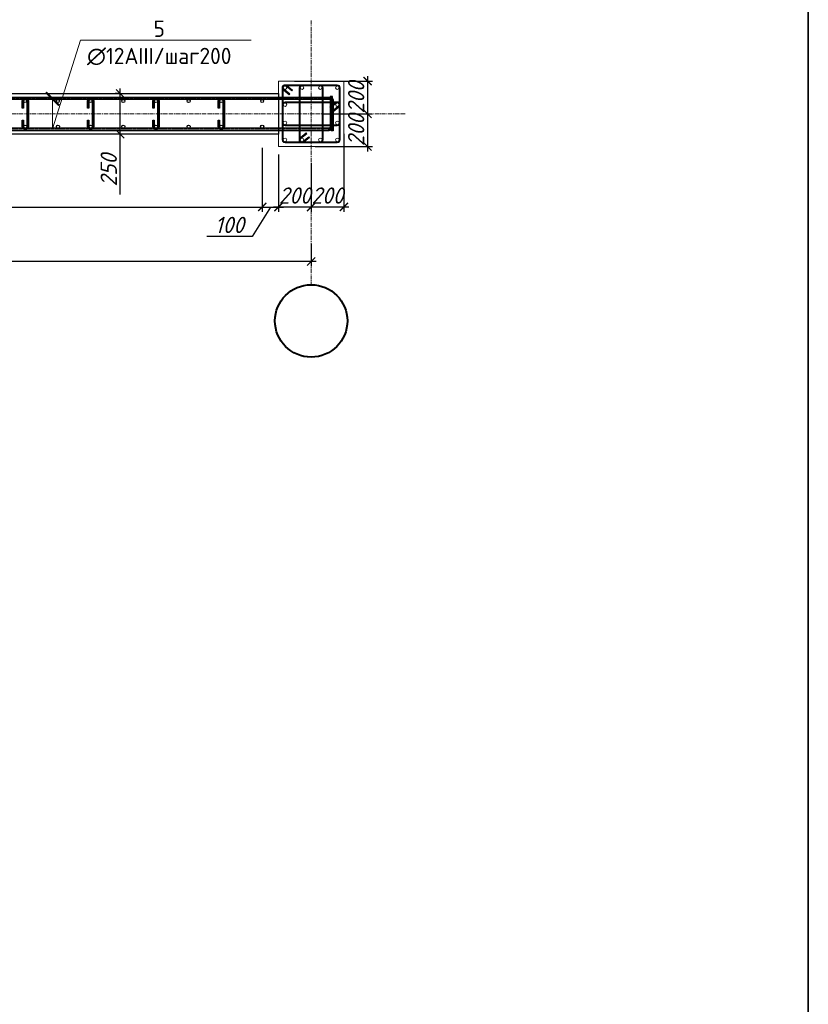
# Model space of a CAD drawing. Header units: millimetres. Extents: x -33345 to 4712671, y -3392 to 121473.
# Tile 1017 of 1056: x 4054471 to 4064125, y 57342 to 69397. Entities that reach past the tile are written whole.
import ezdxf
from ezdxf import colors
from ezdxf.entities.mleader import LeaderData, LeaderLine
from ezdxf.math import Vec2, Vec3

# ---------------------------------------------------------------- set-up
doc = ezdxf.new("R2010")
doc.units = ezdxf.units.MM
for name, pattern in [('AM_DIN_G_W050', [13.75, 9.75, -1.5, 1, -1.5]), ('ГОСТ 2.303 5', [24, 20, -1.5, 1, -1.5]), ('ГОСТ 2.303 6', [12, 8, -1.5, 1, -1.5]), ('осевая', [2, 1.25, -0.25, 0.25, -0.25])]:
    doc.linetypes.add(name, pattern=pattern)
doc.layers.add('_линия', color=7, linetype='Continuous')
for name, color, linetype, lineweight in [('w-line', 7, 'Continuous', 0), ('w-Армирования', 172, 'Continuous', 30), ('КЖ_ОСИ', 1, 'Continuous', 25), ('ос КЖ', 242, 'осевая', 15)]:
    doc.layers.add(name, color=color, linetype=linetype, lineweight=lineweight)
doc.styles.add('GOST-2.304_Type-B', font='GOST Common.ttf')
doc.styles.add('GOST-2.304_Type-B_italic', font='GOST Common Italic.ttf')
doc.dimstyles.new('A_100', dxfattribs={"dimtxt": 100, "dimasz": 50, "dimexe": 30, "dimexo": 50, "dimgap": 20, "dimtad": 1, "dimdec": 0, "dimtxsty": 'GOST-2.304_Type-B_italic', "dimblk": 'ARCHTICK', "dimcen": 0, "dimdle": 30, "dimclrd": 256, "dimclre": 256, "dimadec": 0, "dimazin": 0, "dimtfac": 1, "dimtdec": 0, "dimtmove": 0, "dimatfit": 3, "dimfxl": 1, "dimlwd": -1, "dimlwe": -1, "dimarcsym": 1})

# ---------------------------------------------------------------- blocks, each defined once
blk = doc.blocks.new('srhet')
at = {"lineweight": 35}
blk.add_lwpolyline([(-49805960, 24193766), (-49749060, 24193766), (-49749060, 24234766), (-49805960, 24234766)], close=True, dxfattribs=at)
blk = doc.blocks.new('_ArchTick')
at = {"color": 0, "linetype": 'ByBlock', "const_width": 0.15}
blk.add_lwpolyline([(-0.5, -0.5), (0.5, 0.5)], dxfattribs=at)
blk = doc.blocks.new('*D749')
at = {"transparency": 16777216}
for p, q in [((3894844.5, 1525827.7), (3894844.5, 1525688.7)), ((3888844.5, 1525804.5), (3888844.5, 1525688.7)), ((3894874.5, 1525718.7), (3888814.5, 1525718.7))]:
    blk.add_line(p, q, dxfattribs=at)
at = {"layer": 'Defpoints', "color": 0, "lineweight": 0, "transparency": 16777216}
for p in [(3894844.5, 1525877.7), (3888844.5, 1525854.5), (3888844.5, 1525718.7)]:
    blk.add_point(p, dxfattribs=at)
at = {"transparency": 16777216, "xscale": 50, "yscale": 50, "zscale": 50, "rotation": 180}
blk.add_blockref('_ArchTick', (3888844.5, 1525718.7), dxfattribs=at)
at = {"transparency": 16777216, "xscale": 50, "yscale": 50, "zscale": 50}
blk.add_blockref('_ArchTick', (3894844.5, 1525718.7), dxfattribs=at)
at = {"color": 0, "transparency": 16777216, "insert": (3891844.5, 1525788.7), "char_height": 100, "attachment_point": 5, "style": 'GOST-2.304_Type-B_italic'}
blk.add_mtext('6000', dxfattribs=at)
blk = doc.blocks.new('sg')
at = {"layer": 'w-line', "color": 0, "ltscale": 100}
blk.add_lwpolyline([(-221433862, 49544442), (-221428862, 49544442), (-221428862, 49549442), (-221433862, 49549442)], close=True, dxfattribs=at)
at = {"layer": 'w-Армирования', "color": 0, "lineweight": 13, "ltscale": 100}
for points in [[(-221432986, 49548466), (-221433441, 49548827, -0.736456), (-221433362, 49549082), (-221429362, 49549082, -0.414214), (-221429222, 49548942), (-221429222, 49544942, -0.414214), (-221429362, 49544802), (-221433362, 49544802, -0.414214), (-221433502, 49544942), (-221433502, 49548942, -0.650993), (-221433268, 49549046), (-221432831, 49548700), (-221432782, 49548762), (-221433214, 49549105, 0.651037), (-221433582, 49548942), (-221433582, 49544942, 0.414214), (-221433362, 49544722), (-221429362, 49544722, 0.414214), (-221429142, 49544942), (-221429142, 49548942, 0.414214), (-221429362, 49549162), (-221433362, 49549162, 0.736455), (-221433487, 49548761), (-221433035, 49548403)], [(-221431684, 49545420), (-221432147, 49545053, 0.716172), (-221432062, 49544802), (-221430662, 49544802, 0.414214), (-221430522, 49544942), (-221430522, 49548942, 0.414214), (-221430662, 49549082), (-221432062, 49549082, 0.414214), (-221432202, 49548942), (-221432202, 49544942, 0.645115), (-221431970, 49544837), (-221431530, 49545186), (-221431480, 49545123), (-221431916, 49544778, -0.647456), (-221432282, 49544942), (-221432282, 49548942, -0.414214), (-221432062, 49549162), (-221430662, 49549162, -0.414214), (-221430442, 49548942), (-221430442, 49544942, -0.414214), (-221430662, 49544722), (-221432062, 49544722, -0.740274), (-221432185, 49545124), (-221431734, 49545482)], [(-221429895, 49547398), (-221429455, 49547747, -0.645139), (-221429222, 49547642), (-221429222, 49546242, -0.414214), (-221429362, 49546102), (-221433362, 49546102, -0.414214), (-221433502, 49546242), (-221433502, 49547642, -0.414214), (-221433362, 49547782), (-221429362, 49547782, -0.742415), (-221429285, 49547525), (-221429740, 49547164), (-221429691, 49547102), (-221429239, 49547459, 0.740274), (-221429362, 49547862), (-221433362, 49547862, 0.414214), (-221433582, 49547642), (-221433582, 49546242, 0.414214), (-221433362, 49546022), (-221429362, 49546022, 0.414214), (-221429142, 49546242), (-221429142, 49547642, 0.647459), (-221429508, 49547806), (-221429944, 49547461)]]:
    blk.add_lwpolyline(points, format="xyb", close=True, dxfattribs=at)
for centre in [(-221433362, 49548942), (-221432062, 49548942), (-221430662, 49548942), (-221429362, 49548942), (-221433362, 49547642), (-221429362, 49547642), (-221433362, 49546242), (-221429362, 49546242), (-221433362, 49544942), (-221432062, 49544942), (-221430662, 49544942), (-221429362, 49544942)]:
    blk.add_circle(centre, 140, dxfattribs=at)
at = {"layer": 'КЖ_ОСИ', "color": 0, "linetype": 'AM_DIN_G_W050', "lineweight": 13, "ltscale": 100}
for points in [[(-221432807, 49548731), (-221433250, 49549083, 0.627497), (-221433542, 49548942), (-221433542, 49544942, 0.414214), (-221433362, 49544762), (-221429362, 49544762, 0.414214), (-221429182, 49544942), (-221429182, 49548942, 0.414214), (-221429362, 49549122), (-221433362, 49549122, 0.701633), (-221433477, 49548804), (-221433011, 49548434)], [(-221431505, 49545154), (-221431949, 49544802, -0.630612), (-221432242, 49544942), (-221432242, 49548942, -0.414214), (-221432062, 49549122), (-221430662, 49549122, -0.414214), (-221430482, 49548942), (-221430482, 49544942, -0.414214), (-221430662, 49544762), (-221432062, 49544762, -0.630602), (-221432202, 49545055), (-221431709, 49545451)], [(-221429715, 49547133), (-221429222, 49547529, 0.630612), (-221429362, 49547822), (-221433362, 49547822, 0.414214), (-221433542, 49547642), (-221433542, 49546242, 0.414214), (-221433362, 49546062), (-221429362, 49546062, 0.414214), (-221429182, 49546242), (-221429182, 49547642, 0.630602), (-221429475, 49547782), (-221429919, 49547430)]]:
    blk.add_lwpolyline(points, format="xyb", dxfattribs=at)
blk = doc.blocks.new('*D753')
at = {"transparency": 16777216}
for p, q in [((3894544.7, 1526414.7), (3894544.7, 1526022.5)), ((3889144.7, 1526411), (3889144.7, 1526022.5)), ((3889114.7, 1526052.5), (3894574.7, 1526052.5))]:
    blk.add_line(p, q, dxfattribs=at)
at = {"layer": 'Defpoints', "color": 0, "lineweight": 0, "transparency": 16777216}
for p in [(3889144.7, 1526461), (3894544.7, 1526464.7), (3894544.7, 1526052.5)]:
    blk.add_point(p, dxfattribs=at)
at = {"transparency": 16777216, "xscale": 50, "yscale": 50, "zscale": 50, "rotation": 180}
blk.add_blockref('_ArchTick', (3889144.7, 1526052.5), dxfattribs=at)
at = {"transparency": 16777216, "xscale": 50, "yscale": 50, "zscale": 50}
blk.add_blockref('_ArchTick', (3894544.7, 1526052.5), dxfattribs=at)
at = {"color": 0, "transparency": 16777216, "insert": (3891844.7, 1526122.5), "char_height": 100, "attachment_point": 5, "style": 'GOST-2.304_Type-B_italic'}
blk.add_mtext('27x200=5400', dxfattribs=at)
blk = doc.blocks.new('*D754')
at = {"transparency": 16777216}
for p, q in [((3894544.7, 1526414.7), (3894544.7, 1526022.5)), ((3894644.5, 1526373.1), (3894644.5, 1526022.5)), ((3894594.6, 1526052.5), (3894483.3, 1525872.7)), ((3894514.7, 1526052.5), (3894674.5, 1526052.5)), ((3894483.3, 1525872.7), (3894205.2, 1525872.7))]:
    blk.add_line(p, q, dxfattribs=at)
at = {"layer": 'Defpoints', "color": 0, "lineweight": 0, "transparency": 16777216}
for p in [(3894544.7, 1526464.7), (3894644.5, 1526423.1), (3894644.5, 1526052.5)]:
    blk.add_point(p, dxfattribs=at)
at = {"transparency": 16777216, "xscale": 50, "yscale": 50, "zscale": 50, "rotation": 180}
blk.add_blockref('_ArchTick', (3894544.7, 1526052.5), dxfattribs=at)
at = {"transparency": 16777216, "xscale": 50, "yscale": 50, "zscale": 50}
blk.add_blockref('_ArchTick', (3894644.5, 1526052.5), dxfattribs=at)
at = {"color": 0, "transparency": 16777216, "insert": (3894344.3, 1525942.7), "char_height": 100, "attachment_point": 5, "style": 'GOST-2.304_Type-B_italic'}
blk.add_mtext('100', dxfattribs=at)
blk = doc.blocks.new('*D755')
at = {"transparency": 16777216}
for p, q in [((3893675.4, 1526468.1), (3893675.4, 1526778.1)), ((3893674.6, 1526748.1), (3893645.4, 1526748.1)), ((3893674.6, 1526498.1), (3893645.4, 1526498.1)), ((3893675.4, 1526129.5), (3893675.4, 1526498.1))]:
    blk.add_line(p, q, dxfattribs=at)
at = {"layer": 'Defpoints', "color": 0, "lineweight": 0, "transparency": 16777216}
for p in [(3893675.4, 1526748.1), (3893724.6, 1526748.1), (3893724.6, 1526498.1)]:
    blk.add_point(p, dxfattribs=at)
at = {"transparency": 16777216, "xscale": 50, "yscale": 50, "zscale": 50}
for p, rotation in [((3893675.4, 1526748.1), 90), ((3893675.4, 1526498.1), 270)]:
    blk.add_blockref('_ArchTick', p, dxfattribs=dict(at, rotation=rotation))
at = {"color": 0, "transparency": 16777216, "insert": (3893605.4, 1526278), "char_height": 100, "attachment_point": 5, "rotation": 90, "style": 'GOST-2.304_Type-B_italic'}
blk.add_mtext('250', dxfattribs=at)
blk = doc.blocks.new('*D758')
at = {"transparency": 16777216}
for p, q in [((3895044.5, 1526499.5), (3895044.5, 1526022.5)), ((3894844.5, 1526323.1), (3894844.5, 1526022.5)), ((3895074.5, 1526052.5), (3894814.5, 1526052.5))]:
    blk.add_line(p, q, dxfattribs=at)
at = {"layer": 'Defpoints', "color": 0, "lineweight": 0, "transparency": 16777216}
for p in [(3895044.5, 1526549.5), (3894844.5, 1526373.1), (3894844.5, 1526052.5)]:
    blk.add_point(p, dxfattribs=at)
at = {"transparency": 16777216, "xscale": 50, "yscale": 50, "zscale": 50, "rotation": 180}
blk.add_blockref('_ArchTick', (3894844.5, 1526052.5), dxfattribs=at)
at = {"transparency": 16777216, "xscale": 50, "yscale": 50, "zscale": 50}
blk.add_blockref('_ArchTick', (3895044.5, 1526052.5), dxfattribs=at)
at = {"color": 0, "transparency": 16777216, "insert": (3894944.5, 1526122.5), "char_height": 100, "attachment_point": 5, "style": 'GOST-2.304_Type-B_italic'}
blk.add_mtext('200', dxfattribs=at)
blk = doc.blocks.new('*D759')
at = {"transparency": 16777216}
for p, q in [((3894644.5, 1526373.1), (3894644.5, 1526022.5)), ((3894844.5, 1526323.1), (3894844.5, 1526022.5)), ((3894874.5, 1526052.5), (3894614.5, 1526052.5))]:
    blk.add_line(p, q, dxfattribs=at)
at = {"layer": 'Defpoints', "color": 0, "lineweight": 0, "transparency": 16777216}
for p in [(3894644.5, 1526423.1), (3894844.5, 1526373.1), (3894644.5, 1526052.5)]:
    blk.add_point(p, dxfattribs=at)
at = {"transparency": 16777216, "xscale": 50, "yscale": 50, "zscale": 50, "rotation": 180}
blk.add_blockref('_ArchTick', (3894644.5, 1526052.5), dxfattribs=at)
at = {"transparency": 16777216, "xscale": 50, "yscale": 50, "zscale": 50}
blk.add_blockref('_ArchTick', (3894844.5, 1526052.5), dxfattribs=at)
at = {"color": 0, "transparency": 16777216, "insert": (3894744.5, 1526122.5), "char_height": 100, "attachment_point": 5, "style": 'GOST-2.304_Type-B_italic'}
blk.add_mtext('200', dxfattribs=at)
blk = doc.blocks.new('*D760')
at = {"transparency": 16777216}
for p, q in [((3895189.9, 1526853.1), (3895189.9, 1526593.1)), ((3894742.9, 1526823.1), (3895219.9, 1526823.1)), ((3894919.3, 1526623.1), (3895219.9, 1526623.1))]:
    blk.add_line(p, q, dxfattribs=at)
at = {"layer": 'Defpoints', "color": 0, "lineweight": 0, "transparency": 16777216}
for p in [(3894692.9, 1526823.1), (3894869.3, 1526623.1), (3895189.9, 1526623.1)]:
    blk.add_point(p, dxfattribs=at)
at = {"transparency": 16777216, "xscale": 50, "yscale": 50, "zscale": 50}
for p, rotation in [((3895189.9, 1526823.1), 90), ((3895189.9, 1526623.1), 270)]:
    blk.add_blockref('_ArchTick', p, dxfattribs=dict(at, rotation=rotation))
at = {"color": 0, "transparency": 16777216, "insert": (3895119.9, 1526723.1), "char_height": 100, "attachment_point": 5, "rotation": 90, "style": 'GOST-2.304_Type-B_italic'}
blk.add_mtext('200', dxfattribs=at)
blk = doc.blocks.new('*D761')
at = {"transparency": 16777216}
for p, q in [((3895189.9, 1526653.1), (3895189.9, 1526393.1)), ((3894919.3, 1526623.1), (3895219.9, 1526623.1)), ((3894869.3, 1526423.1), (3895219.9, 1526423.1))]:
    blk.add_line(p, q, dxfattribs=at)
at = {"layer": 'Defpoints', "color": 0, "lineweight": 0, "transparency": 16777216}
for p in [(3894869.3, 1526623.1), (3894819.3, 1526423.1), (3895189.9, 1526423.1)]:
    blk.add_point(p, dxfattribs=at)
at = {"transparency": 16777216, "xscale": 50, "yscale": 50, "zscale": 50}
for p, rotation in [((3895189.9, 1526623.1), 90), ((3895189.9, 1526423.1), 270)]:
    blk.add_blockref('_ArchTick', p, dxfattribs=dict(at, rotation=rotation))
at = {"color": 0, "transparency": 16777216, "insert": (3895119.9, 1526523.1), "char_height": 100, "attachment_point": 5, "rotation": 90, "style": 'GOST-2.304_Type-B_italic'}
blk.add_mtext('200', dxfattribs=at)
blk = doc.blocks.new('КНОЫ')
at = {"color": 0, "lineweight": 30, "ltscale": 12}
for points in [[(3888709.4, 1526728.1), (3888709.4, 1526546.3, 0.414214), (3888734.6, 1526521.1), (3894949.2, 1526521.1, 0.414214), (3894974.4, 1526546.3), (3894974.4, 1526728.1), (3894960.4, 1526728.1), (3894960.4, 1526546.3, -0.497915), (3894949.2, 1526535.1), (3888734.6, 1526535.1, -0.414214), (3888723.4, 1526546.3), (3888723.4, 1526728.1)], [(3888715.1, 1526518.1), (3888715.1, 1526699.9, -0.414214), (3888740.3, 1526725.1), (3894954.9, 1526725.1, -0.414214), (3894980.1, 1526699.9), (3894980.1, 1526518.1), (3894966.1, 1526518.1), (3894966.1, 1526699.9, 0.497915), (3894954.9, 1526711.1), (3888740.3, 1526711.1, 0.414214), (3888729.1, 1526699.9), (3888729.1, 1526518.1)], [(3893083.7, 1526584.1), (3893083.7, 1526544.7, 1), (3893105.3, 1526544.7), (3893105.3, 1526701.5, 1.000001), (3893083.7, 1526701.5), (3893083.7, 1526657), (3893075.7, 1526657), (3893075.7, 1526701.5, -1), (3893113.3, 1526701.5), (3893113.3, 1526544.7, -1), (3893075.7, 1526544.7), (3893075.7, 1526584.1)], [(3893483.7, 1526584.1), (3893483.7, 1526544.7, 1), (3893505.3, 1526544.7), (3893505.3, 1526701.5, 1.000001), (3893483.7, 1526701.5), (3893483.7, 1526657), (3893475.7, 1526657), (3893475.7, 1526701.5, -1), (3893513.3, 1526701.5), (3893513.3, 1526544.7, -1), (3893475.7, 1526544.7), (3893475.7, 1526584.1)], [(3893883.7, 1526584.1), (3893883.7, 1526544.7, 1), (3893905.3, 1526544.7), (3893905.3, 1526701.5, 1.000001), (3893883.7, 1526701.5), (3893883.7, 1526657), (3893875.7, 1526657), (3893875.7, 1526701.5, -1), (3893913.3, 1526701.5), (3893913.3, 1526544.7, -1), (3893875.7, 1526544.7), (3893875.7, 1526584.1)], [(3894283.7, 1526584.1), (3894283.7, 1526544.7, 1), (3894305.3, 1526544.7), (3894305.3, 1526701.5, 1.000001), (3894283.7, 1526701.5), (3894283.7, 1526657), (3894275.7, 1526657), (3894275.7, 1526701.5, -1), (3894313.3, 1526701.5), (3894313.3, 1526544.7, -1), (3894275.7, 1526544.7), (3894275.7, 1526584.1)]]:
    blk.add_lwpolyline(points, format="xyb", close=True, dxfattribs=at)
at = {"color": 0, "linetype": 'ГОСТ 2.303 5'}
for points in [[(3894967.4, 1526728.1), (3894967.4, 1526546.3, -0.414214), (3894949.2, 1526528.1), (3888734.6, 1526528.1, -0.414214), (3888716.4, 1526546.3), (3888716.4, 1526728.1)], [(3894973.1, 1526518.1), (3894973.1, 1526699.9, 0.414214), (3894954.9, 1526718.1), (3888740.3, 1526718.1, 0.414214), (3888722.1, 1526699.9), (3888722.1, 1526518.1)]]:
    blk.add_lwpolyline(points, format="xyb", dxfattribs=at)
blk.add_lwpolyline([(3889044.5, 1526748.1), (3894644.5, 1526748.1), (3894644.5, 1526498.1), (3889044.5, 1526498.1)], close=True)
at = {"color": 0, "linetype": 'ГОСТ 2.303 6'}
for points in [[(3893079.7, 1526584.1), (3893079.7, 1526544.7, 1), (3893109.3, 1526544.7), (3893109.3, 1526701.5, 1), (3893079.7, 1526701.5), (3893079.7, 1526657)], [(3893479.7, 1526584.1), (3893479.7, 1526544.7, 1), (3893509.3, 1526544.7), (3893509.3, 1526701.5, 1), (3893479.7, 1526701.5), (3893479.7, 1526657)], [(3893879.7, 1526584.1), (3893879.7, 1526544.7, 1), (3893909.3, 1526544.7), (3893909.3, 1526701.5, 1), (3893879.7, 1526701.5), (3893879.7, 1526657)], [(3894279.7, 1526584.1), (3894279.7, 1526544.7, 1), (3894309.3, 1526544.7), (3894309.3, 1526701.5, 1), (3894279.7, 1526701.5), (3894279.7, 1526657)]]:
    blk.add_lwpolyline(points, format="xyb", dxfattribs=at)
at = {"color": 0, "lineweight": 30, "ltscale": 4}
for centre, radius in [((3893094.5, 1526701.5), 9), ((3893294.5, 1526701.5), 9), ((3893494.5, 1526701.5), 9), ((3893694.5, 1526701.5), 9), ((3893894.5, 1526701.5), 9), ((3894094.5, 1526701.5), 9), ((3894294.5, 1526701.5), 9), ((3894544.5, 1526701.5), 9), ((3893094.5, 1526544.7), 9.6), ((3893294.5, 1526544.7), 9.6), ((3893494.5, 1526544.7), 9.6), ((3893694.5, 1526544.7), 9.6), ((3893894.5, 1526544.7), 9.6), ((3894094.5, 1526544.7), 9.6), ((3894294.5, 1526544.7), 9.6), ((3894544.5, 1526544.7), 9.6)]:
    blk.add_circle(centre, radius, dxfattribs=at)
at = {"lineweight": 40}
blk.add_circle((3894844.5, 1525354.9), 221.5, dxfattribs=at)
at = {"layer": 'ос КЖ', "lineweight": 15, "ltscale": 20}
blk.add_line((3894844.5, 1527193.9), (3894844.5, 1525576.4), dxfattribs=at)
blk.add_lwpolyline([(3895420.4, 1526623.1), (3894720, 1526623.1), (3889110.2, 1526623.1), (3887962.4, 1526623.1)], dxfattribs=at)
at = {"lineweight": 13, "xscale": 0.07999999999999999, "yscale": 0.07999999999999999, "zscale": 0.07999999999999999}
blk.add_blockref('sg', (21609353.5, -2437132.3), dxfattribs=at)
for base, p1, p2, angle, picture, middle in [((3895189.9, 1526623.1), (3894692.9, 1526823.1), (3894869.3, 1526623.1), 270, '*D760', (3895189.9, 1526723.1)), ((3893675.4, 1526748.1), (3893724.6, 1526498.1), (3893724.6, 1526748.1), 90, '*D755', (3893754, 1526278)), ((3895189.9, 1526423.1), (3894869.3, 1526623.1), (3894819.3, 1526423.1), 270, '*D761', (3895189.9, 1526523.1)), ((3894844.5, 1526052.5), (3895044.5, 1526549.5), (3894844.5, 1526373.1), 180, '*D758', (3894944.5, 1526052.5)), ((3894644.5, 1526052.5), (3894844.5, 1526373.1), (3894644.5, 1526423.1), 180, '*D759', (3894744.5, 1526052.5))]:
    dim = blk.add_linear_dim(base=base, p1=p1, p2=p2, angle=angle, dimstyle='A_100', override={"dimtmove": 1})
    dim.commit()
    dim.dimension.update_dxf_attribs({"geometry": picture, "text_midpoint": middle, "dimtype": 128})
dim = blk.add_linear_dim(base=(3894544.7, 1526052.5), p1=(3889144.7, 1526461), p2=(3894544.7, 1526464.7), text='27x200=<>', dimstyle='A_100')
dim.commit()
dim.dimension.update_dxf_attribs({"geometry": '*D753', "text_midpoint": (3891844.7, 1526122.5)})
dim = blk.add_linear_dim(base=(3894644.5, 1526052.5), p1=(3894544.7, 1526464.7), p2=(3894644.5, 1526423.1), dimstyle='A_100', override={"dimtmove": 1})
dim.commit()
dim.dimension.update_dxf_attribs({"geometry": '*D754', "text_midpoint": (3894463.3, 1525872.7), "dimtype": 128})
dim = blk.add_linear_dim(base=(3888844.5, 1525718.7), p1=(3894844.5, 1525877.7), p2=(3888844.5, 1525854.5), angle=180, dimstyle='A_100')
dim.commit()
dim.dimension.update_dxf_attribs({"geometry": '*D749', "text_midpoint": (3891844.5, 1525788.7)})
ml = blk.add_multileader_mtext('Standard')
ml.set_content('5\\P\\pxqc;∅12AIII/шаг200', color=256, style='GOST-2.304_Type-B')
ml.set_leader_properties()
ml.set_arrow_properties(name='ARCHTICK')
ml.build(insert=Vec2(0, 0))
ml.multileader.update_dxf_attribs({"text_left_attachment_type": 6, "text_right_attachment_type": 6, "arrow_head_size": 80})
ctx = ml.context
ctx.base_point, ctx.char_height, ctx.arrow_head_size, ctx.plane_origin = Vec3(3893440.8, 1527073.9), 100, 80, Vec3(3894142.4, 1526887)
ctx.left_attachment, ctx.right_attachment, ctx.text_align_type = 6, 6, 1
notes = []
notes.append((ctx, [(1, (1, 1, 0), (3893432.8, 1527073.9), (1, 0), 8, [(1, [(3893261.2, 1526714.4), (3893261.2, 1526531.4)], 0, [])])]))
ctx.mtext.insert, ctx.mtext.rotation, ctx.mtext.alignment, ctx.mtext.flow_direction = Vec3(3893914.4, 1527193.9), 6.283185, 2, 5
for ctx, leaders in notes:
    for number, flags, end, landing, length, lines in leaders:
        leader = LeaderData()
        leader.index, (leader.has_last_leader_line, leader.has_dogleg_vector, leader.attachment_direction) = number, flags
        leader.last_leader_point, leader.dogleg_vector, leader.dogleg_length = Vec3(end), Vec3(landing), length
        for number, points, colour, breaks in lines:
            line = LeaderLine()
            line.index, line.vertices, line.color, line.breaks = number, Vec3.list(points), colors.encode_raw_color(colour), breaks
            leader.lines.append(line)
        ctx.leaders.append(leader)

msp = doc.modelspace()

# ---------------------------------------------------------------- block references
at = {"color": 177, "lineweight": 0, "true_color": 0x293189, "xscale": 2, "yscale": 2, "zscale": 2}
msp.add_blockref('КНОЫ', (-3731649.709, -2985001.153), dxfattribs=at)
at = {"layer": '_линия', "color": 18, "lineweight": 0, "rotation": 270}
msp.add_blockref('srhet', (-20170640.753, -49704059.044), dxfattribs=at)

doc.saveas('drawing.dxf')
